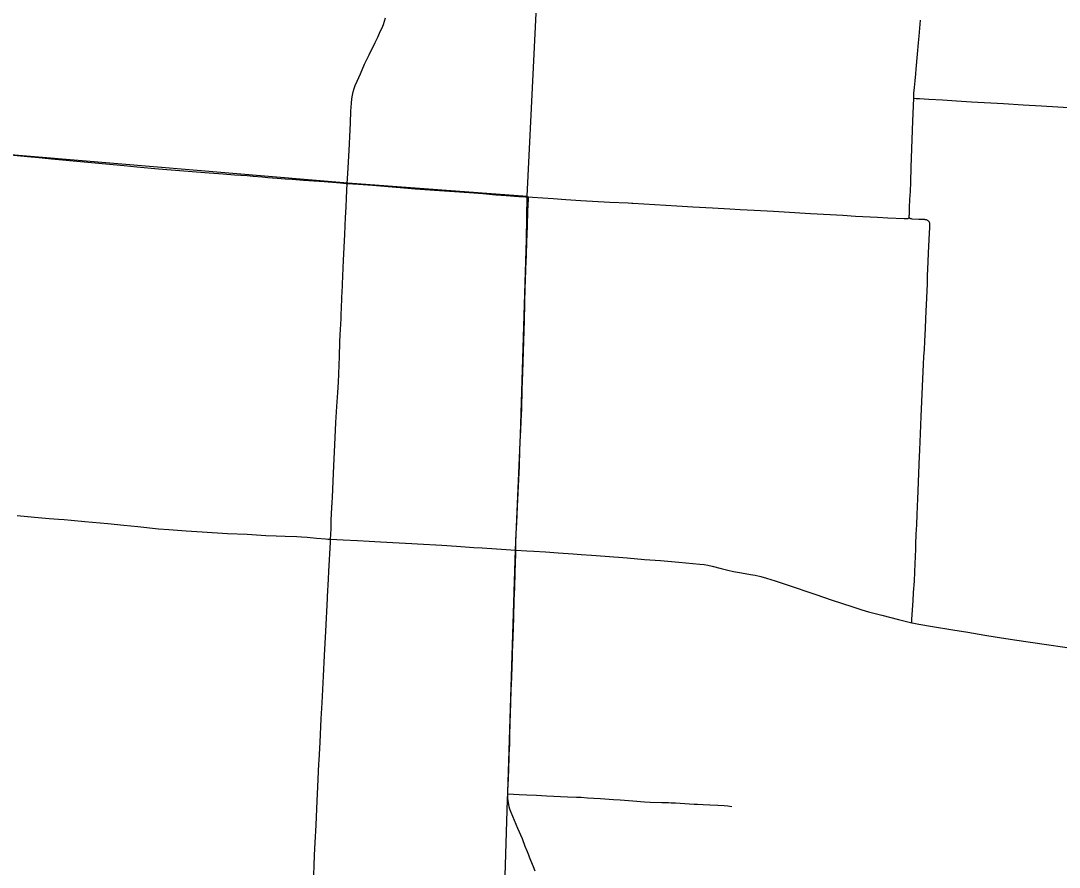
# Model space of a CAD drawing. Extents: x 1815539 to 1947826, y 273303 to 993194.
# Drawn here: x 1874888 to 1889640, y 899320 to 911339 of the extents above; entities that cross this region are included whole.
import ezdxf

# ---------------------------------------------------------------- set-up
doc = ezdxf.new("R2010")
doc.units = 0
for name, color, linetype in [('GM_X_County_Road', 7, 'Continuous'), ('GM_X_State_Route', 7, 'Continuous'), ('GM_X_Township', 7, 'Continuous'), ('GM_X_Township_Road', 7, 'Continuous')]:
    doc.layers.add(name, color=color, linetype=linetype)

msp = doc.modelspace()

# ---------------------------------------------------------------- linework, layer by layer
at = {"layer": 'GM_X_County_Road'}
for points in [[(1887573, 910239), (1887576, 910309), (1887583, 910390), (1887593, 910488), (1887601, 910586), (1887608, 910651), (1887628, 910863), (1887643, 911024), (1887652, 911122), (1887662, 911236), (1887671, 911350)], [(1887514, 908539), (1887512, 908543), (1887510, 908548), (1887510, 908552), (1887510, 908557), (1887510, 908573), (1887511, 908589), (1887515, 908687), (1887520, 908802), (1887526, 908916), (1887530, 909047), (1887538, 909260), (1887551, 909654), (1887559, 909916), (1887573, 910239)], [(1887573, 910239), (1887606, 910237), (1887655, 910234), (1887786, 910225), (1887982, 910215), (1888179, 910203), (1888392, 910190), (1888850, 910163), (1889128, 910146), (1889390, 910131), (1889620, 910119), (1889849, 910105), (1890061, 910092), (1890307, 910076), (1890560, 910061)], [(1879526, 909029), (1879687, 909018), (1879883, 909003), (1880276, 908972), (1880489, 908955), (1880767, 908936), (1880980, 908919), (1881258, 908900), (1881454, 908885), (1881635, 908870), (1881782, 908859), (1881962, 908846), (1882060, 908840), (1882101, 908837)], [(1882101, 908837), (1882158, 908833), (1882306, 908824), (1882453, 908814), (1882633, 908802), (1882846, 908788), (1883256, 908765), (1883518, 908752), (1883567, 908749), (1883584, 908750), (1884207, 908711), (1884436, 908699), (1884715, 908683), (1884961, 908668), (1885108, 908660), (1885305, 908649), (1885583, 908634), (1885731, 908626), (1886108, 908604), (1886386, 908587), (1886567, 908577), (1886747, 908566), (1887058, 908550), (1887206, 908543), (1887438, 908533), (1887472, 908532), (1887486, 908533), (1887493, 908534), (1887500, 908535), (1887514, 908539)], [(1887544, 902792), (1887547, 902826), (1887548, 902842), (1887566, 903104), (1887572, 903219), (1887582, 903382), (1887589, 903513), (1887593, 903627), (1887601, 903838), (1887605, 903904), (1887610, 904051), (1887615, 904182), (1887621, 904329), (1887630, 904558), (1887634, 904656), (1887640, 904803), (1887645, 904901), (1887650, 905049), (1887658, 905245), (1887669, 905474), (1887679, 905720), (1887709, 906359), (1887713, 906457), (1887719, 906572), (1887725, 906670), (1887730, 906785), (1887735, 906883), (1887739, 906965), (1887745, 907112), (1887749, 907210), (1887758, 907407), (1887767, 907603), (1887771, 907718), (1887778, 907915), (1887784, 908045), (1887796, 908324), (1887802, 908406), (1887804, 908439), (1887803, 908448), (1887802, 908456), (1887801, 908465), (1887798, 908473), (1887795, 908481), (1887790, 908488), (1887784, 908495), (1887778, 908500), (1887771, 908505), (1887763, 908509), (1887755, 908512), (1887746, 908514), (1887738, 908515), (1887729, 908516), (1887647, 908519), (1887549, 908524), (1887540, 908525), (1887533, 908527), (1887525, 908530), (1887520, 908533), (1887515, 908537), (1887514, 908539)], [(1879288, 903976), (1879469, 903967), (1879671, 903957), (1879835, 903950), (1879999, 903940), (1880261, 903926), (1880441, 903916), (1880523, 903911), (1880867, 903891), (1881080, 903878), (1881325, 903862), (1881440, 903855), (1881784, 903832), (1881914, 903824), (1881921, 903823)], [(1881921, 903823), (1882078, 903814), (1882176, 903807), (1882340, 903797), (1882520, 903785), (1882733, 903769), (1882848, 903760), (1882995, 903749), (1883191, 903735), (1883502, 903711), (1883747, 903690), (1883977, 903673), (1884238, 903651), (1884533, 903625), (1884598, 903617), (1884647, 903608), (1884711, 903593), (1884838, 903560), (1884933, 903537), (1885013, 903520), (1885126, 903500), (1885256, 903478), (1885320, 903466), (1885400, 903447), (1885480, 903425), (1885605, 903385), (1885901, 903288), (1886041, 903241), (1886181, 903194), (1886413, 903113), (1886694, 903021), (1886835, 902976), (1886929, 902948), (1887119, 902897), (1887357, 902836), (1887453, 902812), (1887544, 902792)], [(1887544, 902792), (1887549, 902791), (1887645, 902772), (1887839, 902740), (1888131, 902692), (1888341, 902657), (1888584, 902617), (1888730, 902593), (1889005, 902549), (1889460, 902481), (1889720, 902443), (1889914, 902413), (1889995, 902400), (1890074, 902387)]]:
    msp.add_lwpolyline(points, dxfattribs=at)
at = {"layer": 'GM_X_State_Route'}
for points in [[(1879315, 904571), (1879331, 904914), (1879354, 905422), (1879365, 905635), (1879379, 905864), (1879392, 906060), (1879402, 906208), (1879408, 906323), (1879413, 906454), (1879416, 906569), (1879421, 906782), (1879425, 906880), (1879437, 907109), (1879441, 907207), (1879442, 907224), (1879444, 907273), (1879448, 907387), (1879450, 907436), (1879452, 907469), (1879459, 907599), (1879469, 907827), (1879474, 907942), (1879482, 908122), (1879486, 908220), (1879490, 908302), (1879497, 908432), (1879503, 908547), (1879510, 908694), (1879516, 908825), (1879526, 909029), (1879533, 909169), (1879551, 909497), (1879565, 909792), (1879570, 909890), (1879578, 910054), (1879586, 910168), (1879593, 910233), (1879600, 910282), (1879611, 910329), (1879624, 910376), (1879640, 910422), (1879665, 910483), (1879712, 910587), (1879773, 910722), (1879837, 910855), (1879922, 911032), (1879958, 911106), (1880000, 911195), (1880021, 911240), (1880039, 911285), (1880055, 911332), (1880068, 911380)], [(1879245, 903138), (1879247, 903162), (1879259, 903408), (1879264, 903523), (1879272, 903686), (1879277, 903768), (1879281, 903850), (1879286, 903931), (1879288, 903976), (1879292, 904046), (1879295, 904128), (1879299, 904243), (1879304, 904341), (1879313, 904504), (1879315, 904571)], [(1874836, 904314), (1875081, 904292), (1875293, 904272), (1875423, 904262), (1875505, 904256), (1875603, 904246), (1875799, 904228), (1876126, 904199), (1876354, 904177), (1876550, 904158), (1876844, 904126), (1876991, 904114), (1877236, 904098), (1877466, 904084), (1877826, 904061), (1878105, 904047), (1878367, 904032), (1878514, 904026), (1878645, 904023), (1878809, 904017), (1878875, 904013), (1878957, 904006), (1879087, 903994), (1879218, 903983), (1879251, 903980), (1879288, 903976)], [(1878988, 898033), (1879010, 898444), (1879024, 898673), (1879042, 899001), (1879050, 899214), (1879055, 899345), (1879062, 899493), (1879072, 899673), (1879083, 899919), (1879099, 900263), (1879107, 900460), (1879124, 900787), (1879127, 900836), (1879141, 901098), (1879156, 901426), (1879168, 901655), (1879188, 902032), (1879203, 902327), (1879220, 902671), (1879245, 903138)]]:
    msp.add_lwpolyline(points, dxfattribs=at)
at = {"layer": 'GM_X_Township'}
for points in [[(1880714, 883463), (1880836, 885744), (1880863, 886256), (1881338, 891636), (1881703, 897023), (1881803, 900282), (1881806, 900375), (1881918, 903829), (1881985, 905459), (1882074, 908232), (1882082, 908847), (1882260, 912507), (1887758, 913255), (1888309, 913332)], [(1853740, 885139), (1853912, 887891), (1854256, 893376), (1854601, 899118), (1855968, 899037), (1856227, 902512), (1856354, 904189), (1858556, 904033), (1863007, 903717), (1863265, 907135), (1863306, 907714), (1863375, 908580), (1863406, 908966), (1863544, 910397), (1864246, 910459), (1864806, 910520), (1866935, 910696), (1872022, 911301), (1871903, 909711), (1873264, 909583), (1874571, 909455), (1879532, 909040), (1882082, 908847)]]:
    msp.add_lwpolyline(points, dxfattribs=at)
at = {"layer": 'GM_X_Township_Road'}
for points in [[(1874786, 909431), (1874983, 909414), (1875146, 909398), (1875326, 909381), (1875734, 909342), (1875946, 909322), (1876094, 909309), (1876355, 909284), (1876535, 909267), (1876845, 909239), (1877205, 909207), (1877565, 909180), (1877762, 909167), (1877925, 909154), (1878105, 909141), (1878187, 909135), (1878318, 909123), (1878398, 909116), (1878529, 909105), (1878643, 909096), (1878741, 909089), (1878905, 909077), (1879200, 909056), (1879429, 909037), (1879511, 909030), (1879526, 909029)], [(1881988, 905448), (1881991, 905523), (1881998, 905654), (1882004, 905835), (1882009, 906097), (1882018, 906343), (1882032, 906788), (1882042, 907082), (1882048, 907327), (1882055, 907557), (1882058, 907639), (1882063, 907819), (1882070, 908016), (1882077, 908197), (1882084, 908426), (1882093, 908640), (1882100, 908804), (1882101, 908837)], [(1881921, 903823), (1881922, 903949), (1881927, 904064), (1881935, 904211), (1881945, 904441), (1881954, 904638), (1881971, 905015), (1881978, 905245), (1881983, 905359), (1881988, 905448)], [(1881808, 900360), (1881809, 900428), (1881813, 900494), (1881817, 900576), (1881823, 900723), (1881827, 900871), (1881828, 900920), (1881833, 901068), (1881836, 901164), (1881837, 901243), (1881837, 901259), (1881838, 901309), (1881840, 901374), (1881844, 901505), (1881848, 901653), (1881856, 901833), (1881862, 902014), (1881868, 902178), (1881872, 902293), (1881874, 902375), (1881877, 902473), (1881882, 902588), (1881886, 902719), (1881891, 902867), (1881899, 903113), (1881905, 903293), (1881912, 903506), (1881920, 903769), (1881921, 903823)], [(1882194, 899265), (1882170, 899326), (1882134, 899417), (1882116, 899462), (1882104, 899492), (1882085, 899538), (1882055, 899614), (1882013, 899721), (1881950, 899872), (1881855, 900099), (1881837, 900145), (1881828, 900177), (1881820, 900209), (1881815, 900241), (1881809, 900290), (1881808, 900322), (1881808, 900360)], [(1881808, 900360), (1881967, 900355), (1882079, 900348), (1882216, 900342), (1882357, 900335), (1882461, 900330), (1882555, 900324), (1882653, 900320), (1882784, 900315), (1882850, 900313), (1882938, 900307), (1883029, 900302), (1883125, 900298), (1883307, 900284), (1883405, 900279), (1883585, 900265), (1883749, 900250), (1883831, 900246), (1883995, 900241), (1884089, 900237), (1884126, 900235), (1884191, 900233), (1884388, 900218), (1884453, 900214), (1884502, 900214), (1884584, 900210), (1884679, 900205), (1884788, 900202), (1884878, 900196), (1884932, 900192), (1884991, 900182)]]:
    msp.add_lwpolyline(points, dxfattribs=at)

doc.saveas('drawing.dxf')
